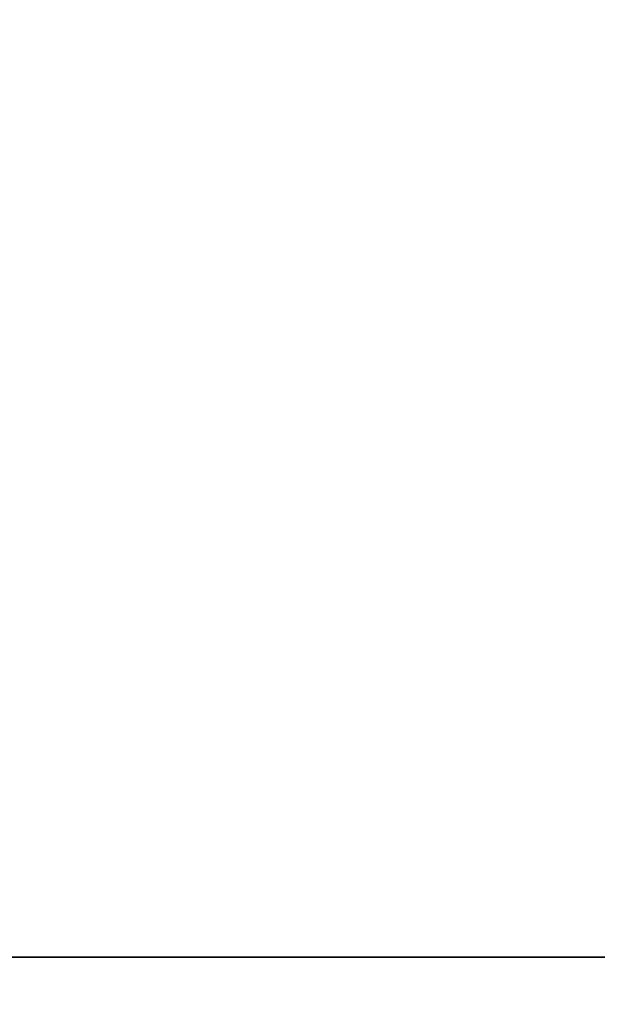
# Model space of a CAD drawing. Extents: x -4.8 to 35.9, y -3 to 20.9.
# Tile 596 of 656: x 31.284 to 31.489, y 0.983 to 1.334. Entities that reach past the tile are written whole.
import ezdxf

# ---------------------------------------------------------------- set-up
doc = ezdxf.new("R2010")
doc.units = 0

# ---------------------------------------------------------------- blocks, each defined once
blk = doc.blocks.new('Box-9c5aac30-f8ae-4034-90b2-d7c4fc0b7434')
at = {"color": 253, "linetype": 'Continuous', "true_color": 0xa0a0a0, "transparency": 33554687}
mesh = blk.add_polyface(dxfattribs=at)
corners = [(0, 0), (34, 0), (34, 19), (0, 19), (0, 0, 0.01), (34, 0, 0.01), (34, 19, 0.01), (0, 19, 0.01)]
mesh.append_faces([[corners[k] for k in face] for face in [(0, 1, 2, 3), (4, 5, 6, 7), (0, 1, 5, 4), (1, 2, 6, 5), (2, 3, 7, 6), (3, 0, 4, 7)]], dxfattribs={"color": 253})
blk = doc.blocks.new('Box-2bf854d7-3f64-4721-a526-d72fa3e3e497')
at = {"color": 253, "linetype": 'Continuous', "true_color": 0xa0a0a0, "transparency": 33554687}
mesh = blk.add_polyface(dxfattribs=at)
corners = [(0, 0), (34, 0), (34, 19), (0, 19), (0, 0, 0.01), (34, 0, 0.01), (34, 19, 0.01), (0, 19, 0.01)]
mesh.append_faces([[corners[k] for k in face] for face in [(0, 1, 2, 3), (4, 5, 6, 7), (0, 1, 5, 4), (1, 2, 6, 5), (2, 3, 7, 6), (3, 0, 4, 7)]], dxfattribs={"color": 253})
blk = doc.blocks.new('b8be9b5a-3320-4f0e-bbbc-f388bb5e2de7')
at = {"linetype": 'Continuous', "transparency": 33554687}
for name, p in [('Box-9c5aac30-f8ae-4034-90b2-d7c4fc0b7434', (0, 0)), ('Box-2bf854d7-3f64-4721-a526-d72fa3e3e497', (0, 0, 11.49))]:
    blk.add_blockref(name, p, dxfattribs=at)
blk = doc.blocks.new('CoilBox-97326c62-d18e-44d4-86a8-5ea3521c2908')
at = {"color": 251, "linetype": 'Continuous', "true_color": 0x5b5b5b, "transparency": 33554687}
mesh = blk.add_polyface(dxfattribs=at)
corners = [(0, 0), (16.5, 0), (16.5, 2), (0, 2), (0, 0, 10.16), (16.5, 0, 10.16), (16.5, 2, 10.16), (0, 2, 10.16)]
mesh.append_faces([[corners[k] for k in face] for face in [(0, 1, 2, 3), (4, 5, 6, 7), (0, 1, 5, 4), (1, 2, 6, 5), (2, 3, 7, 6), (3, 0, 4, 7)]], dxfattribs={"color": 251})
blk = doc.blocks.new('99c254c0-1cca-4f19-8437-cf5c4fb63ede')
at = {"linetype": 'Continuous', "transparency": 33554687}
blk.add_blockref('CoilBox-97326c62-d18e-44d4-86a8-5ea3521c2908', (0, 0), dxfattribs=at)
blk = doc.blocks.new('008a4192-8c0a-4d11-a3e0-f67c3f4d5a44')
at = {"linetype": 'Continuous', "transparency": 33554687}
for name, p in [('b8be9b5a-3320-4f0e-bbbc-f388bb5e2de7', (0, 0)), ('99c254c0-1cca-4f19-8437-cf5c4fb63ede', (15.1, 1, 0.2))]:
    blk.add_blockref(name, p, dxfattribs=at)

msp = doc.modelspace()

# ---------------------------------------------------------------- block references
at = {"transparency": 33554687}
msp.add_blockref('008a4192-8c0a-4d11-a3e0-f67c3f4d5a44', (0, 0), dxfattribs=at)

doc.saveas('drawing.dxf')
